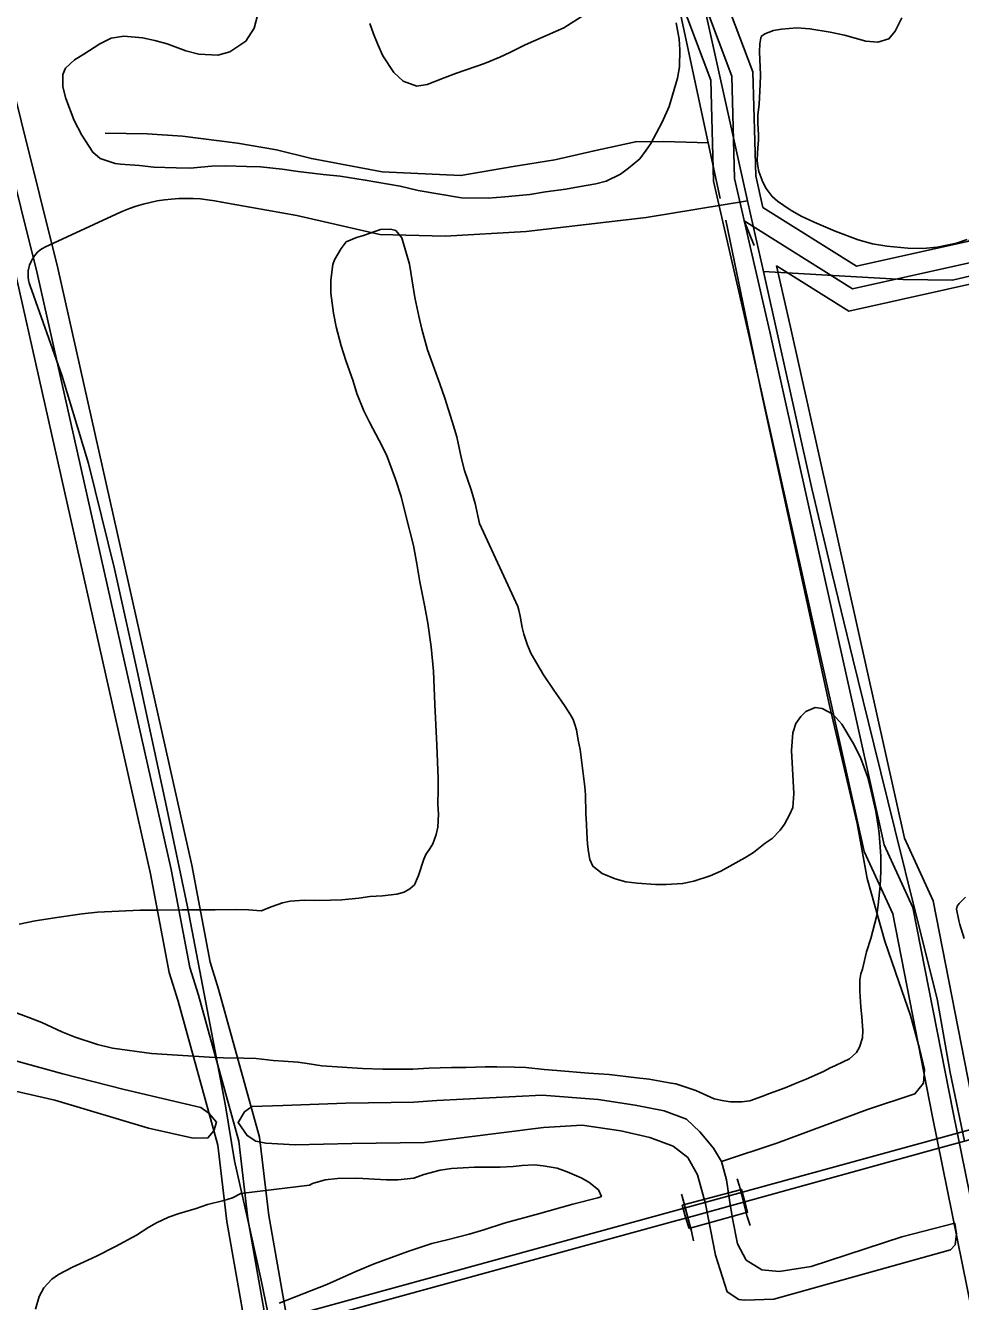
# Model space of a CAD drawing. Extents: x 3424494 to 3462436, y 522220 to 547718.
# Drawn here: x 3455580 to 3456244, y 540259 to 541165 of the extents above; entities that cross this region are included whole.
import ezdxf

# ---------------------------------------------------------------- set-up
doc = ezdxf.new("R2010")
doc.units = 0
for name, color, linetype in [('V-BRDG-OTLN', 7, 'Continuous'), ('V-DTCH-CNTR', 7, 'Continuous'), ('V-RAIL-TRAK', 7, 'Continuous'), ('V-ROAD-CNTR', 7, 'Continuous'), ('V-SITE-VEGE', 7, 'Continuous'), ('V-TOPO-SHOR', 7, 'Continuous')]:
    doc.layers.add(name, color=color, linetype=linetype)

msp = doc.modelspace()

# ---------------------------------------------------------------- linework, layer by layer
at = {"layer": 'V-BRDG-OTLN'}
for points in [[(3456085.77, 540345.74), (3456087.45, 540340.57), (3456092.99, 540319.17), (3456094.92, 540312.59)], [(3456046.26, 540334.91), (3456046.98, 540332.56), (3456053.25, 540308.57), (3456054.71, 540301.75)]]:
    msp.add_lwpolyline(points, dxfattribs=at)
msp.add_lwpolyline([(3456051.65, 540310.52), (3456049.36, 540317.8), (3456046.75, 540327.02), (3456088.94, 540338.34), (3456091.35, 540329.49), (3456093.18, 540322.1), (3456052.28, 540310.76)], close=True, dxfattribs=at)
at = {"layer": 'V-DTCH-CNTR'}
for points in [[(3455829.19, 542226.56), (3455865.19, 542064.53), (3455865.93, 542061.22), (3455901.39, 541902.55), (3455937.8, 541740.61), (3455973.72, 541581.8), (3455974.42, 541578.72), (3456015.24, 541393.06), (3456056.26, 541207.43), (3456093.25, 541040.82), (3456097.46, 541021.86), (3456104.45, 540990.56), (3456138.85, 540836.32), (3456153.38, 540775.8), (3456168.03, 540715.31), (3456182.82, 540654.86), (3456197.75, 540594.44), (3456212.81, 540534.05), (3456228, 540473.7), (3456237.06, 540421.32), (3456247.25, 540372.68)], [(3456104.45, 540990.56), (3456203.81, 540984.96), (3456238.73, 540984.4), (3456251.91, 540987.59), (3456265.06, 540993.88), (3456271.22, 541002.45), (3456278.1, 541019.56), (3456296.4, 541071.67), (3456311.68, 541110.57), (3456318.62, 541118.37), (3456327.92, 541119.98), (3456340.32, 541121.61), (3456359.72, 541121.73), (3456410.99, 541114.28), (3456438.95, 541109.8), (3456460.7, 541107.6), (3456480.09, 541107.72), (3456502.6, 541107.09)], [(3455772.74, 541030.56), (3455719.48, 541039.89), (3455714.46, 541040.88), (3455709.39, 541041.65), (3455704.29, 541042.19), (3455699.18, 541042.52), (3455694.06, 541042.62), (3455688.93, 541042.49), (3455683.82, 541042.15), (3455678.73, 541041.58), (3455673.66, 541040.79), (3455668.64, 541039.78), (3455663.66, 541038.55), (3455658.74, 541037.1), (3455653.89, 541035.44), (3455649.12, 541033.58), (3455644.44, 541031.5), (3455593.84, 541008.03), (3455591.98, 541006.95), (3455590.23, 541005.69), (3455588.61, 541004.27), (3455587.14, 541002.7), (3455585.82, 541000.99), (3455584.68, 540999.17), (3455583.71, 540997.24), (3455582.94, 540995.23), (3455582.37, 540993.15), (3455581.99, 540991.03), (3455581.83, 540988.89), (3455581.87, 540986.73), (3455582.12, 540984.59), (3455582.57, 540982.49), (3455583.23, 540980.44), (3455605.83, 540917.09), (3455624.84, 540854.22), (3455643.28, 540779.38), (3455659.43, 540706.9), (3455679.48, 540613.51), (3455695.22, 540539.11), (3455711.18, 540455.05), (3455722.18, 540397.72), (3455728.47, 540358.61), (3455739.98, 540308.22), (3455747.5, 540273.73), (3455752.14, 540250.87)], [(3455772.74, 541030.56), (3455831.8, 541016.96), (3455878.37, 541015.69), (3455935.78, 541019.15), (3456021.08, 541028.99), (3456093.25, 541040.82)]]:
    msp.add_lwpolyline(points, dxfattribs=at)
at = {"layer": 'V-RAIL-TRAK'}
msp.add_line((3456091.35, 540329.49), (3456049.36, 540317.8), dxfattribs=at)
for points in [[(3456767.4, 540515.98), (3456699.86, 540497.11), (3456420.97, 540420.9), (3456247.25, 540372.68), (3456226.53, 540366.93), (3456091.35, 540329.49)], [(3456049.36, 540317.8), (3456042.94, 540316.13), (3455773.35, 540242.3)]]:
    msp.add_lwpolyline(points, dxfattribs=at)
at = {"layer": 'V-ROAD-CNTR'}
for points in [[(3455233.8, 544611.29), (3455300.46, 544589.25), (3455310.06, 544570.9), (3455341.59, 544456.78), (3455381.07, 544271.23), (3455498.68, 543742.38), (3455555.56, 543473.71), (3455660.71, 542995.95), (3455745.12, 542606.2), (3455870.94, 542018.65), (3455963.5, 541628.67), (3455996.67, 541458.44), (3456054.17, 541203.47), (3456082.08, 541129.51), (3456083.99, 541056.63), (3456109.04, 540947.81), (3456190.36, 540583.18), (3456210.74, 540538.72), (3456239.28, 540392.9), (3456286.83, 540158.79)], [(3455759.61, 540195.39), (3455738, 540317.6), (3455731.54, 540372.55), (3455702.87, 540476.46), (3455696.69, 540496.12), (3455683.46, 540565.63), (3455588.28, 540989.55), (3455483.64, 541409.6), (3455359.3, 541954.11), (3455223.61, 542539.21), (3455030.34, 543350.01), (3454934.91, 543727.13), (3454851.42, 544088.33), (3454805.11, 544293.78), (3454776.5, 544429.91)], [(3455743.81, 540198.57), (3455723.15, 540315.42), (3455716.77, 540369.66), (3455688.48, 540472.22), (3455682.11, 540492.46), (3455668.77, 540562.58), (3455573.69, 540986.09), (3455469.05, 541406.12), (3455344.68, 541950.74), (3455209.01, 542535.78), (3455015.78, 543346.43), (3454977.25, 543498.68)], [(3455772.87, 540206.55), (3455752.85, 540319.79), (3455746.3, 540375.43), (3455717.25, 540480.71), (3455711.26, 540499.79), (3455698.15, 540568.68), (3455602.88, 540993), (3455498.23, 541413.09), (3455373.92, 541957.47), (3455238.22, 542542.65), (3455044.91, 543353.59), (3455009.03, 543495.38)], [(3455866.02, 542113.25), (3455885.57, 542021.96), (3455978.16, 541631.84), (3456011.35, 541461.52), (3456068.57, 541207.78), (3456097, 541132.43), (3456098.95, 541058.52), (3456104.09, 541036.17)], [(3455836.6, 542107.36), (3455856.3, 542015.35), (3455948.83, 541625.5), (3455981.99, 541455.35), (3456039.77, 541199.15), (3456067.15, 541126.58), (3456069.04, 541054.73), (3456076.86, 541020.76)], [(3460220.14, 541472.91), (3459661.95, 541319.06), (3459015.75, 541145.09), (3458630.21, 541040.64), (3458312.73, 540951.96), (3457852.31, 540825.63), (3457381.12, 540695.35), (3456837.77, 540543.11), (3456288.21, 540390.94), (3455711.48, 540232.59), (3455213.33, 540096.24), (3454587.9, 539924.93), (3453989.38, 539762.1)], [(3456432.03, 541127.74), (3456357.05, 541153.04), (3456306.31, 541141.2), (3456284.43, 541107.2), (3456274.79, 541054.44), (3456266.95, 541043.25), (3456250.41, 541012.18), (3456170.59, 540994.32), (3456104.1, 541036.17)], [(3456427.23, 541113.53), (3456356.3, 541137.46), (3456315.64, 541127.97), (3456298.65, 541101.58), (3456288.95, 541048.52), (3456279.76, 541035.4), (3456260.42, 540999.05), (3456167.83, 540978.33), (3456090.87, 541026.77), (3456097.97, 541009.2)], [(3456422.44, 541099.32), (3456355.55, 541121.89), (3456324.96, 541114.75), (3456312.87, 541095.96), (3456303.12, 541042.6), (3456292.57, 541027.54), (3456270.42, 540985.92), (3456165.08, 540962.34), (3456113.64, 540994.72)], [(3456076.86, 541020.76), (3456094.41, 540944.49), (3456176.07, 540578.37), (3456196.36, 540534.09), (3456224.57, 540389.97), (3456270.61, 540163.3)], [(3456113.63, 540994.72), (3456123.67, 540951.12), (3456204.66, 540587.99), (3456225.12, 540543.35), (3456253.99, 540395.84), (3456299.59, 540171.35)]]:
    msp.add_lwpolyline(points, dxfattribs=at)
at = {"layer": 'V-SITE-VEGE'}
for points in [[(3456042.35, 541167.35), (3456044.54, 541155.76), (3456045.01, 541148.19), (3456044.81, 541136.05), (3456043.48, 541128.11), (3456037.57, 541107.9), (3456032.6, 541096.83), (3456024.38, 541081.64), (3456021.11, 541076.91), (3456016.63, 541070.82), (3456008.55, 541063.98), (3456002.91, 541059.9), (3455992.67, 541054.89), (3455985.27, 541052.83), (3455973.09, 541050.84), (3455964.1, 541049.2), (3455949.53, 541047.26), (3455938.55, 541045.45), (3455920.6, 541043.76), (3455908.84, 541042.77), (3455889.93, 541043.09), (3455859.15, 541048.18), (3455846.26, 541051.19), (3455821.45, 541055.59), (3455803.58, 541058.48), (3455791.45, 541059.68), (3455773.77, 541061.77), (3455762.44, 541063.35), (3455746.94, 541065.01), (3455737.19, 541065.37), (3455722.26, 541065.62), (3455712.1, 541065.4), (3455697.15, 541064.06), (3455687, 541064.23), (3455671.28, 541064.89), (3455661.14, 541065.86), (3455647.42, 541066.88), (3455643.64, 541067.34), (3455633.15, 541070.91), (3455627.85, 541075.38), (3455620.09, 541087.46), (3455614.69, 541097.9), (3455608.78, 541113.53), (3455606.53, 541121.93), (3455606.48, 541130.69), (3455608.55, 541135.23), (3455614.82, 541141.1), (3455621.46, 541145.17), (3455632.73, 541152.55), (3455640.96, 541156.39), (3455649.95, 541157.83), (3455663.27, 541156.81), (3455672, 541154.87), (3455680.72, 541152.34), (3455693.98, 541147.53), (3455703.09, 541145.19), (3455716.62, 541144.36), (3455725.22, 541146.81), (3455736.7, 541154.38), (3455742.43, 541163.64), (3455747.1, 541180.69)], [(3455824.72, 541166.83), (3455827.38, 541159.62), (3455830.44, 541152.01), (3455833.89, 541143.98), (3455841.85, 541132.1), (3455848.32, 541126.02), (3455858.02, 541122.47), (3455865.4, 541123.54), (3455877.63, 541128.31), (3455886.44, 541131.55), (3455906.27, 541138.58), (3455917.1, 541142.98), (3455924.12, 541146.24), (3455935.16, 541151.63), (3455962.65, 541163.92), (3455977.54, 541173.22)], [(3456249.22, 541013.34), (3456241.61, 541010.68), (3456228.02, 541007.92), (3456217.85, 541007.1), (3456207.1, 541007.28), (3456192.19, 541008.72), (3456181.87, 541010.29), (3456171.76, 541013.25), (3456155.54, 541019.3), (3456140.51, 541025.72), (3456131.23, 541029.86), (3456123.34, 541034.37), (3456114.48, 541040.69), (3456110.56, 541043.95), (3456106.47, 541049.59), (3456103.96, 541054.21), (3456101.3, 541061.82), (3456100.56, 541065.42), (3456100.03, 541069.41), (3456100.13, 541074.79), (3456100.58, 541078.36), (3456100.88, 541084.13), (3456100.94, 541087.71), (3456100.48, 541096.08), (3456100.58, 541101.86), (3456101.31, 541109.61), (3456102.14, 541123.53), (3456102.26, 541130.3), (3456101.74, 541146.84), (3456101.83, 541152.41), (3456102.28, 541155.19), (3456102.91, 541157.57), (3456105.34, 541159.52), (3456111.55, 541161.8), (3456117.34, 541162.9), (3456128.11, 541163.91), (3456137.45, 541163.16), (3456151.95, 541160.72), (3456162.07, 541158.56), (3456177.33, 541154.32), (3456185.68, 541153.58), (3456193.68, 541156.04), (3456198.15, 541161.54), (3456202.89, 541171.02)], [(3455768.01, 540543.19), (3455777.98, 540543.82), (3455785.15, 540543.7), (3455796.7, 540543.9), (3455804.87, 540544.16), (3455816.83, 540545.35), (3455824.62, 540546.42), (3455833.79, 540547.06), (3455843.96, 540548.08), (3455849.16, 540549.59), (3455853.18, 540551.91), (3455856.42, 540554.84), (3455859.31, 540561.36), (3455863.09, 540573.04), (3455864.54, 540576.4), (3455867.61, 540580.93), (3455869.45, 540583.89), (3455871.95, 540590.62), (3455873.03, 540595.77), (3455873.58, 540604.93), (3455873.11, 540612.1), (3455873.29, 540622.45), (3455873.22, 540630.42), (3455872.42, 540654.12), (3455870.92, 540682.82), (3455869.93, 540706.73), (3455868.23, 540723.88), (3455865.92, 540740.65), (3455863.73, 540752.43), (3455860.24, 540770.21), (3455858.07, 540782.99), (3455855.7, 540795.97), (3455850.28, 540817.17), (3455846.93, 540830.76), (3455842.95, 540842.98), (3455836.48, 540860.41), (3455831.47, 540870.45), (3455824.52, 540883.51), (3455820.48, 540891.74), (3455815.51, 540903.97), (3455812.87, 540912.77), (3455807.74, 540927.4), (3455804.33, 540937.81), (3455800.78, 540951.41), (3455798.95, 540960.99), (3455797, 540975.36), (3455796.95, 540984.52), (3455798.54, 540995.64), (3455799.59, 540999.01), (3455804.31, 541007.1), (3455807.96, 541011.61), (3455815.19, 541014.88), (3455820.19, 541016.19), (3455832.41, 541020.56), (3455839.38, 541020.84), (3455843.15, 541019.78), (3455847.44, 541014.53), (3455852.9, 540995.92), (3455856.68, 540972.17), (3455859.44, 540958.98), (3455861.67, 540949.58), (3455865.61, 540934.98), (3455874.56, 540910.74), (3455877.97, 540900.53), (3455883.27, 540884.11), (3455886.47, 540873.1), (3455889.99, 540857.52), (3455892.04, 540849.12), (3455896.78, 540835.5), (3455899.61, 540825.89), (3455902.75, 540811.51), (3455929.83, 540752.51), (3455930.58, 540749.91), (3455931.51, 540745.71), (3455932.97, 540737.72), (3455934.08, 540732.93), (3455936.74, 540725.12), (3455939.42, 540718.9), (3455948.13, 540704.02), (3455955.51, 540693.14), (3455960.57, 540686.09), (3455963.48, 540681.46), (3455967.36, 540675.62), (3455969.3, 540672.2), (3455970.43, 540668.8), (3455971.56, 540665), (3455972.83, 540657.61), (3455974.12, 540651.02), (3455977.45, 540624.48), (3455977.95, 540618.7), (3455978.33, 540605.55), (3455978.79, 540597.58), (3455978.9, 540592), (3455979.35, 540583.63), (3455980.06, 540578.24), (3455981.16, 540572.85), (3455983.27, 540568.03), (3455989.75, 540562.75), (3455999.05, 540559.01), (3456006.58, 540556.89), (3456014.73, 540555.95)], [(3456014.73, 540555.95), (3456027.65, 540554.94), (3456035.42, 540555.01), (3456046.98, 540555.61), (3456054.97, 540557.27), (3456066.59, 540561.25), (3456074.2, 540564.51), (3456084.86, 540570.3), (3456091.29, 540573.98), (3456097.33, 540577.86), (3456105.8, 540584.29), (3456110.63, 540587.79), (3456116.31, 540593.67), (3456119.37, 540597.8), (3456123.27, 540605.1), (3456125.34, 540609.84), (3456126.1, 540619.58), (3456125.65, 540628.35), (3456125, 540637.13), (3456124.43, 540650.28), (3456125.44, 540662.8), (3456127.54, 540669.54), (3456131.01, 540674.46), (3456134.65, 540677.98), (3456141.27, 540680.85), (3456146.24, 540680.17), (3456153.74, 540676.06), (3456160.19, 540668.99), (3456168.32, 540655.51), (3456173.33, 540645.27), (3456178.66, 540631.04)], [(3456178.66, 540631.04), (3456181.09, 540621.45), (3456184.23, 540606.86), (3456186.04, 540596.47), (3456186.75, 540591.29), (3456187.88, 540575.14), (3456187.89, 540564.19), (3456187.52, 540554.04), (3456186.1, 540540.52), (3456184.98, 540532.98), (3456180.71, 540516.52), (3456177.77, 540507.21), (3456174.77, 540494.92), (3456173.73, 540491.55), (3456173.06, 540487.38), (3456172.92, 540479.22), (3456173.72, 540467.86), (3456174.41, 540461.08), (3456175.04, 540451.31), (3456174.95, 540445.94), (3456172.84, 540439.4), (3456170.59, 540435.66), (3456165.74, 540431.16), (3456161.12, 540429.05), (3456155.3, 540426.16), (3456151.89, 540424.62), (3456147.07, 540422.11), (3456134.83, 540416.74), (3456128.82, 540414.26), (3456119.99, 540410.42), (3456108.77, 540406.43), (3456103.36, 540404.33), (3456094.75, 540401.29), (3456089.16, 540400.59), (3456081, 540400.53), (3456076.43, 540401.2), (3456069.49, 540402.72), (3456064.15, 540404.99), (3456056.44, 540408.51), (3456050.7, 540410.6), (3456042.19, 540413.33), (3456038.81, 540413.78), (3456023.33, 540416.63), (3456014.38, 540417.58), (3455994.91, 540419.9), (3455980.19, 540420.94), (3455957.53, 540422.92), (3455948.58, 540423.47), (3455935.66, 540424.88), (3455927.5, 540425.22), (3455914.96, 540425.43), (3455906.8, 540425.37), (3455892.86, 540425), (3455882.7, 540424.97), (3455866.76, 540424.45), (3455855.4, 540423.84), (3455833.9, 540423.81), (3455819.57, 540424.25), (3455790.53, 540426.13), (3455780.21, 540427.7), (3455773.65, 540428.8), (3455763.31, 540429.57), (3455755.95, 540429.9), (3455743.83, 540431.3), (3455734.88, 540431.65), (3455720.74, 540431.89), (3455710.79, 540432.25), (3455687.93, 540433.83), (3455669.62, 540434.94), (3455641.81, 540438.79), (3455631.1, 540441.36), (3455615.26, 540446.6), (3455605.77, 540450.35), (3455591.54, 540456.96), (3455582.45, 540460.5), (3455570.37, 540464.88)], [(3455575.4, 540526.72), (3455586.99, 540529.11), (3455603.96, 540531.82), (3455620.32, 540534.13), (3455631.3, 540535.34), (3455661.58, 540536.82), (3455673.53, 540536.82), (3455691.45, 540537.11), (3455703.79, 540536.9), (3455714.75, 540536.92), (3455729.88, 540537.26), (3455738.44, 540536.92), (3455747.59, 540536.36), (3455755.41, 540539.42), (3455762.62, 540541.88), (3455768.01, 540543.19)], [(3456247.02, 540516.6), (3456244, 540526.6), (3456243.25, 540529.41), (3456241.6, 540537.6), (3456242.23, 540539.58), (3456243.66, 540541.54), (3456248.11, 540546.05)], [(3455587.11, 540253.15), (3455589.66, 540262.26), (3455592.95, 540268.38), (3455598.63, 540274.66), (3455603.46, 540277.96), (3455613.5, 540283.17), (3455621.33, 540286.62), (3455630.36, 540290.85), (3455644.02, 540297.78), (3455658.88, 540305.7), (3455667.74, 540311.52), (3455673.17, 540314.62), (3455681.6, 540318.66), (3455689.21, 540321.11), (3455701.41, 540324.69), (3455709.43, 540327.54), (3455721.03, 540330.54), (3455727.23, 540332.42), (3455733.05, 540335.31), (3455781.74, 540341.46), (3455783.95, 540342.61), (3455792.95, 540345.25), (3455801.73, 540346.1), (3455815.47, 540346.27), (3455836.55, 540345.11), (3455844.52, 540345.18), (3455856.09, 540346.38), (3455863.1, 540348.85), (3455874.7, 540352.04), (3455882.69, 540353.3), (3455891.06, 540353.75), (3455899.03, 540354.02), (3455910.78, 540354.22), (3455917.35, 540354.11), (3455926.71, 540354.55), (3455932.89, 540355.24), (3455941.66, 540355.69), (3455947.83, 540355.19), (3455957.95, 540353.42), (3455964.88, 540350.72), (3455974.96, 540346.57), (3455980.48, 540343.48), (3455987.16, 540338), (3455989.27, 540333.38), (3455986.87, 540332.43), (3455969.07, 540327.95), (3455944.66, 540320.99), (3455920.26, 540314.24), (3455905.64, 540309.51), (3455895.44, 540306.49), (3455879.64, 540302.57), (3455868.84, 540299.77), (3455851.62, 540294.09), (3455827.79, 540285.53), (3455814.75, 540279.97), (3455794.09, 540270.77), (3455760.21, 540257.6)]]:
    msp.add_lwpolyline(points, dxfattribs=at)
at = {"layer": 'V-TOPO-SHOR'}
msp.add_line((3456240.49, 540314.39), (3456241.75, 540306.7), dxfattribs=at)
for points in [[(3455959.26, 541576.04), (3456065.12, 541082.01), (3456073.6, 541042.45)], [(3455636.65, 541089.06), (3455666.58, 541088.56), (3455691.49, 541086.71), (3455730.61, 541081.78), (3455758.33, 541077.04), (3455783.17, 541070.92), (3455833.61, 541061.53)], [(3455833.61, 541061.53), (3455889.5, 541058.77), (3455926.71, 541065.2), (3455956.17, 541070.04), (3455984.07, 541076.42), (3456013.52, 541082.81), (3456033.7, 541082.94), (3456065.12, 541082.01)], [(3456077.77, 541027.06), (3456103.3, 540903.12), (3456151.36, 540682.12), (3456171.11, 540598.4), (3456178.22, 540559.27), (3456190.85, 540514.68), (3456200.65, 540485.87), (3456209.04, 540461.87), (3456215.37, 540438.54), (3456218.89, 540423.44), (3456218.26, 540413.82), (3456212.12, 540406.22), (3456178.52, 540395.03), (3456114.06, 540371.27), (3456074.6, 540358.06)], [(3455557.18, 540434.02), (3455606.57, 540420.49), (3455650.23, 540409.38), (3455693.51, 540399.03), (3455704.62, 540396.54), (3455710.33, 540392.59), (3455715.71, 540386.18), (3455713.96, 540379.84), (3455709.64, 540374.91), (3455699.25, 540374.7), (3455667.45, 540381.78), (3455600.87, 540401.74), (3455537.27, 540416.28)], [(3455863.68, 540371.55), (3455811.93, 540370.88), (3455771.76, 540370.01), (3455750.93, 540371.13), (3455743.73, 540372.71), (3455737.53, 540376.59), (3455731.13, 540385.92), (3455735.75, 540393.44), (3455740.95, 540397.17), (3455762.97, 540397.95), (3455807.78, 540399.52), (3455856.06, 540400.25), (3455872.29, 540401.52)], [(3455872.29, 540401.52), (3455947.18, 540405.41), (3455987.06, 540402.21), (3456013.2, 540398.24), (3456033.84, 540394.24), (3456049.68, 540388.15), (3456059.35, 540379.28), (3456069.04, 540367.65), (3456074.6, 540358.06), (3456078.12, 540345.03), (3456080.26, 540330.61), (3456082.41, 540317.57), (3456085.95, 540299.72), (3456092.2, 540288.07), (3456103.24, 540281.27), (3456115.62, 540279.97), (3456138.27, 540283.54), (3456202.75, 540304.55), (3456240.49, 540314.39)], [(3455863.68, 540371.55), (3455948.15, 540382.36), (3455975.63, 540383.9), (3456003.14, 540379.95), (3456023.79, 540375.26), (3456040.31, 540369.17), (3456050.67, 540360.99), (3456057.62, 540348.66), (3456063.24, 540328.08), (3456070.33, 540291.7), (3456078.73, 540265.63), (3456087.02, 540260.18), (3456091.14, 540259.52), (3456111.75, 540260.33), (3456139.88, 540268.06), (3456237.31, 540295.45), (3456240.72, 540298.91), (3456241.75, 540306.7)]]:
    msp.add_lwpolyline(points, dxfattribs=at)

doc.saveas('drawing.dxf')
